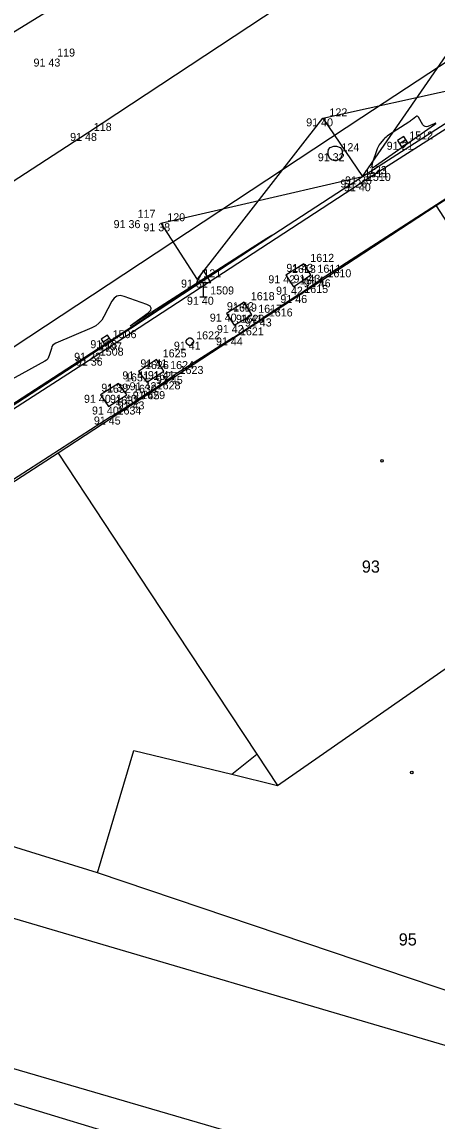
# Model space of a CAD drawing. Extents: x -711081 to -709338, y -1025122 to -1024092.
# Drawn here: x -710942.97 to -710928.46, y -1025058.66 to -1025020.22 of the extents above; entities that cross this region are included whole.
import ezdxf

# ---------------------------------------------------------------- set-up
doc = ezdxf.new("R2010")
doc.units = 0
for name, color, linetype in [('Ex_Minor Contours', 7, 'Continuous'), ('Z_body', 7, 'Continuous'), ('Z_body_cisla', 7, 'Continuous'), ('Z_body_vysky_redukovane', 7, 'Continuous'), ('Z_budova', 7, 'Continuous'), ('Z_dopravni_znacky', 7, 'Continuous'), ('Z_katastr_cisla_stavebni', 7, 'Continuous'), ('Z_katastr_hranice', 7, 'Continuous'), ('Z_katastr_vnitrni_kresba', 7, 'Continuous'), ('Z_katastr_znacky_budov', 7, 'Continuous'), ('Z_komunikace', 7, 'Continuous'), ('Z_komunikace_osa', 7, 'Continuous'), ('Z_obruba', 7, 'Continuous'), ('Z_rozhranni', 7, 'Continuous'), ('Z_site_kanalizace_znaky', 7, 'Continuous'), ('Z_site_vodovod_znaky', 7, 'Continuous'), ('Z_vdz12_plna', 7, 'Continuous'), ('Z_vstupy', 7, 'Continuous')]:
    doc.layers.add(name, color=color, linetype=linetype)

# ---------------------------------------------------------------- blocks, each defined once
blk = doc.blocks.new('POINT_DISPLAY')
blk.add_line((0, 0), (0, 0))
blk = doc.blocks.new('Z614')
for p, q in [((-0.13, 0.03), (-0.1, 0.08)), ((-0.13, -0.03), (-0.13, 0.03)), ((-0.1, 0.08), (-0.08, 0.1)), ((-0.08, 0.1), (-0.03, 0.13)), ((-0.03, 0.13), (0.03, 0.13)), ((0.03, 0.13), (0.08, 0.1)), ((0.08, 0.1), (0.1, 0.08)), ((0.1, 0.08), (0.13, 0.03)), ((0.13, 0.03), (0.13, -0.03)), ((-0.1, -0.08), (-0.13, -0.03)), ((-0.08, -0.1), (-0.1, -0.08)), ((-0.03, -0.13), (-0.08, -0.1)), ((0.03, -0.13), (-0.03, -0.13)), ((0.08, -0.1), (0.03, -0.13)), ((0.1, -0.08), (0.08, -0.1)), ((0.13, -0.03), (0.1, -0.08))]:
    blk.add_line(p, q)
blk = doc.blocks.new('Z620')
for p, q in [((-0.25, 0.05), (-0.23, 0.13)), ((-0.25, -0.05), (-0.25, 0.05)), ((-0.23, 0.13), (-0.17, 0.2)), ((-0.17, 0.2), (-0.05, 0.25)), ((-0.05, 0.25), (0.05, 0.25)), ((0.05, 0.25), (0.17, 0.2)), ((0.17, 0.2), (0.23, 0.13)), ((0.23, 0.13), (0.25, 0.05)), ((0.25, 0.05), (0.25, -0.05)), ((-0.2, -0.17), (-0.25, -0.05)), ((-0.13, -0.23), (-0.2, -0.17)), ((-0.05, -0.25), (-0.13, -0.23)), ((0.05, -0.25), (-0.05, -0.25)), ((0.13, -0.23), (0.05, -0.25)), ((0.2, -0.17), (0.13, -0.23)), ((0.25, -0.05), (0.2, -0.17))]:
    blk.add_line(p, q)
blk = doc.blocks.new('Z46260')
for p, q in [((0.13, 0.13), (-0.13, 0.13)), ((-0.13, 0.13), (-0.13, -0.13)), ((0.13, 0), (-0.13, 0)), ((0.13, -0.13), (0.13, 0.13)), ((-0.13, -0.13), (0.13, -0.13))]:
    blk.add_line(p, q)
blk = doc.blocks.new('Z527')
for p, q in [((0, 0.93), (-0.25, 0.5)), ((0.25, 0.5), (0, 0.93)), ((-0.25, 0.5), (0.25, 0.5)), ((0, 0), (0, 0.5)), ((-0.13, 0), (0.13, 0))]:
    blk.add_line(p, q)

msp = doc.modelspace()

# ---------------------------------------------------------------- linework, layer by layer
at = {"layer": 'Ex_Minor Contours'}
for points in [[(-710944.666, -1025021.426), (-710941.831, -1025019.69)], [(-710945.597, -1025035.127), (-710940.917, -1025032.081), (-710940.722, -1025031.953), (-710940.527, -1025031.826), (-710940.333, -1025031.698), (-710940.138, -1025031.57), (-710939.361, -1025031.058), (-710939.166, -1025030.93), (-710938.972, -1025030.802), (-710938.777, -1025030.674), (-710938.582, -1025030.546), (-710934.911, -1025028.134), (-710934.404, -1025027.8), (-710934.237, -1025027.686), (-710934.409, -1025027.793), (-710934.92, -1025028.12), (-710939.05, -1025030.77), (-710939.148, -1025030.832), (-710939.183, -1025030.849), (-710939.154, -1025030.824), (-710939.061, -1025030.755), (-710938.562, -1025030.391), (-710938.471, -1025030.304), (-710938.448, -1025030.228), (-710938.492, -1025030.161), (-710938.604, -1025030.104), (-710939.4, -1025029.819), (-710939.533, -1025029.791), (-710939.649, -1025029.81), (-710939.746, -1025029.875), (-710939.825, -1025029.986), (-710940.105, -1025030.526), (-710940.183, -1025030.651), (-710940.279, -1025030.758), (-710940.393, -1025030.846), (-710940.524, -1025030.915), (-710941.787, -1025031.456), (-710941.842, -1025031.487), (-710941.887, -1025031.527), (-710941.921, -1025031.576), (-710941.944, -1025031.635), (-710942.016, -1025031.889), (-710942.039, -1025031.949), (-710942.072, -1025032), (-710942.115, -1025032.044), (-710942.168, -1025032.08), (-710947.833, -1025035.197)]]:
    msp.add_lwpolyline(points, dxfattribs=at)
msp.add_lwpolyline([(-710928.506, -1025023.775), (-710928.496, -1025023.762), (-710928.512, -1025023.764), (-710928.555, -1025023.78), (-710928.778, -1025023.873), (-710928.83, -1025023.886), (-710928.876, -1025023.881), (-710928.916, -1025023.858), (-710928.95, -1025023.815), (-710929.108, -1025023.549), (-710929.128, -1025023.523), (-710929.152, -1025023.512), (-710929.177, -1025023.515), (-710929.205, -1025023.533), (-710929.322, -1025023.631), (-710929.351, -1025023.656), (-710929.381, -1025023.679), (-710929.413, -1025023.701), (-710929.444, -1025023.722), (-710930.159, -1025024.181), (-710930.202, -1025024.211), (-710930.242, -1025024.243), (-710930.28, -1025024.279), (-710930.315, -1025024.317), (-710930.45, -1025024.476), (-710930.482, -1025024.517), (-710930.509, -1025024.56), (-710930.532, -1025024.606), (-710930.551, -1025024.655), (-710930.721, -1025025.172), (-710930.739, -1025025.255), (-710930.727, -1025025.296), (-710930.684, -1025025.295), (-710930.611, -1025025.254), (-710928.542, -1025023.803)], close=True, dxfattribs=at)
at = {"layer": 'Z_budova'}
for p, q in [((-710927.04, -1025025.68), (-710932.51, -1025029.22)), ((-710933.33, -1025029.77), (-710934.57, -1025030.59)), ((-710935.58, -1025031.25), (-710937.68, -1025032.6)), ((-710938.49, -1025033.14), (-710939.02, -1025033.49)), ((-710939.85, -1025034.02), (-710949.82, -1025040.43))]:
    msp.add_line(p, q, dxfattribs=at)
at = {"layer": 'Z_katastr_hranice'}
for p, q in [((-710931.09, -1025023.55), (-710903.23, -1025005.21)), ((-710954.66, -1025039.09), (-710931.09, -1025023.55)), ((-710924.94, -1025024.37), (-710928.49, -1025026.65)), ((-710928.49, -1025026.65), (-710941.71, -1025035.3)), ((-710928.49, -1025026.65), (-710923.28, -1025034.76)), ((-710941.71, -1025035.3), (-710951.28, -1025041.5)), ((-710941.71, -1025035.3), (-710938.51, -1025040.15)), ((-710938.51, -1025040.15), (-710934.76, -1025045.83)), ((-710934.04, -1025046.92), (-710928.06, -1025042.76)), ((-710940.33, -1025049.98), (-710939.06, -1025045.7)), ((-710939.06, -1025045.7), (-710935.63, -1025046.53)), ((-710934.76, -1025045.83), (-710934.04, -1025046.92)), ((-710935.63, -1025046.53), (-710934.04, -1025046.92)), ((-710940.33, -1025049.98), (-710949.28, -1025047.22)), ((-710920.84, -1025056.56), (-710940.33, -1025049.98)), ((-710950.46, -1025055.87), (-710932.37, -1025061.34))]:
    msp.add_line(p, q, dxfattribs=at)
at = {"layer": 'Z_katastr_vnitrni_kresba'}
for p, q in [((-710935.63, -1025046.53), (-710934.76, -1025045.83)), ((-710948.24, -1025050.1), (-710921.8, -1025057.89)), ((-710950.12, -1025054.82), (-710923.17, -1025062.69))]:
    msp.add_line(p, q, dxfattribs=at)
at = {"layer": 'Z_katastr_znacky_budov'}
for centre in [(-710930.382, -1025035.57), (-710929.342, -1025046.47)]:
    msp.add_circle(centre, 0.0437, dxfattribs=at)
at = {"layer": 'Z_komunikace'}
for p, q in [((-710931.23, -1025025.73), (-710926.01, -1025022.38)), ((-710940.54, -1025031.79), (-710931.23, -1025025.73)), ((-710948.15, -1025036.73), (-710940.54, -1025031.79))]:
    msp.add_line(p, q, dxfattribs=at)
at = {"layer": 'Z_komunikace_osa'}
for p, q in [((-710940.68, -1025024.1), (-710929.44, -1025016.67)), ((-710949.66, -1025029.91), (-710940.68, -1025024.1))]:
    msp.add_line(p, q, dxfattribs=at)
at = {"layer": 'Z_obruba'}
for p, q in [((-710931.13, -1025025.86), (-710925.91, -1025022.52)), ((-710940.48, -1025031.96), (-710931.13, -1025025.86)), ((-710948.13, -1025036.86), (-710940.48, -1025031.96))]:
    msp.add_line(p, q, dxfattribs=at)
at = {"layer": 'Z_rozhranni'}
for p, q in [((-710933.12, -1025028.68), (-710933.75, -1025029.08)), ((-710932.87, -1025029.06), (-710933.12, -1025028.68)), ((-710933.75, -1025029.08), (-710933.48, -1025029.48)), ((-710933.48, -1025029.48), (-710932.87, -1025029.06)), ((-710935.2, -1025030.02), (-710935.82, -1025030.42)), ((-710934.93, -1025030.46), (-710935.2, -1025030.02)), ((-710935.82, -1025030.42), (-710935.55, -1025030.82)), ((-710935.55, -1025030.82), (-710934.93, -1025030.46)), ((-710938.27, -1025032.02), (-710938.9, -1025032.44)), ((-710938.01, -1025032.43), (-710938.27, -1025032.02)), ((-710938.9, -1025032.44), (-710938.6, -1025032.82)), ((-710938.6, -1025032.82), (-710938.01, -1025032.43)), ((-710939.59, -1025032.87), (-710940.22, -1025033.26)), ((-710939.31, -1025033.26), (-710939.59, -1025032.87)), ((-710940.22, -1025033.26), (-710939.94, -1025033.67)), ((-710939.94, -1025033.67), (-710939.31, -1025033.26))]:
    msp.add_line(p, q, dxfattribs=at)
at = {"layer": 'Z_vdz12_plna'}
for p, q in [((-710931.07, -1025025.62), (-710927.35, -1025020.24)), ((-710932.45, -1025023.59), (-710926.19, -1025022.2)), ((-710936.85, -1025029.23), (-710932.45, -1025023.59)), ((-710932.45, -1025023.59), (-710931.07, -1025025.62)), ((-710938.12, -1025027.26), (-710931.07, -1025025.62)), ((-710938.12, -1025027.26), (-710936.85, -1025029.23))]:
    msp.add_line(p, q, dxfattribs=at)
at = {"layer": 'Z_vstupy'}
for p, q in [((-710933.33, -1025029.77), (-710932.51, -1025029.22)), ((-710935.58, -1025031.25), (-710934.57, -1025030.59)), ((-710938.49, -1025033.14), (-710937.68, -1025032.6)), ((-710939.85, -1025034.02), (-710939.02, -1025033.49))]:
    msp.add_line(p, q, dxfattribs=at)

# ---------------------------------------------------------------- block references
at = {"layer": 'Z_body'}
for p in [(-710941.96, -1025021.5), (-710932.45, -1025023.59), (-710940.68, -1025024.1), (-710929.66, -1025024.41), (-710932.02, -1025024.81), (-710931.07, -1025025.62), (-710931.23, -1025025.73), (-710931.13, -1025025.86), (-710939.16, -1025027.15), (-710938.12, -1025027.26), (-710933.12, -1025028.68), (-710933.75, -1025029.08), (-710932.87, -1025029.06), (-710936.85, -1025029.23), (-710933.48, -1025029.48), (-710932.51, -1025029.22), (-710936.62, -1025029.83), (-710933.33, -1025029.77), (-710935.2, -1025030.02), (-710935.82, -1025030.42), (-710934.93, -1025030.46), (-710934.57, -1025030.59), (-710935.55, -1025030.82), (-710940.02, -1025031.35), (-710937.1, -1025031.4), (-710935.58, -1025031.25), (-710940.54, -1025031.79), (-710940.48, -1025031.96), (-710938.27, -1025032.02), (-710938.9, -1025032.44), (-710938.01, -1025032.43), (-710939.59, -1025032.87), (-710938.6, -1025032.82), (-710937.68, -1025032.6), (-710940.22, -1025033.26), (-710939.31, -1025033.26), (-710938.49, -1025033.14), (-710939.94, -1025033.67), (-710939.02, -1025033.49), (-710939.85, -1025034.02)]:
    msp.add_blockref('POINT_DISPLAY', p, dxfattribs=at)
at = {"layer": 'Z_dopravni_znacky'}
msp.add_blockref('Z527', (-710936.62, -1025029.83), dxfattribs=at)
at = {"layer": 'Z_site_kanalizace_znaky'}
for p, rotation in [((-710929.66, -1025024.41), 32.4), ((-710940.02, -1025031.35), 33.3)]:
    msp.add_blockref('Z46260', p, dxfattribs=dict(at, rotation=rotation))
msp.add_blockref('Z620', (-710932.02, -1025024.81), dxfattribs=at)
at = {"layer": 'Z_site_vodovod_znaky'}
msp.add_blockref('Z614', (-710937.1, -1025031.4), dxfattribs=at)

# ---------------------------------------------------------------- texts
at = {"layer": 'Z_body_cisla'}
for s, p in [('119', (-710941.74, -1025021.43)), ('122', (-710932.22, -1025023.52)), ('118', (-710940.46, -1025024.03)), ('1512', (-710929.43, -1025024.33)), ('124', (-710931.8, -1025024.74)), ('123', (-710930.84, -1025025.54)), ('1511', (-710931, -1025025.65)), ('1510', (-710930.91, -1025025.78)), ('117', (-710938.93, -1025027.07)), ('120', (-710937.89, -1025027.19)), ('1612', (-710932.89, -1025028.61)), ('1613', (-710933.53, -1025029)), ('1611', (-710932.64, -1025028.99)), ('121', (-710936.63, -1025029.15)), ('1614', (-710933.25, -1025029.4)), ('1610', (-710932.29, -1025029.15)), ('1509', (-710936.39, -1025029.75)), ('1615', (-710933.1, -1025029.7)), ('1618', (-710934.97, -1025029.95)), ('1619', (-710935.59, -1025030.35)), ('1617', (-710934.71, -1025030.39)), ('1616', (-710934.34, -1025030.52)), ('1620', (-710935.33, -1025030.74)), ('1506', (-710939.8, -1025031.28)), ('1622', (-710936.88, -1025031.32)), ('1621', (-710935.35, -1025031.18)), ('1507', (-710940.31, -1025031.71)), ('1508', (-710940.25, -1025031.89)), ('1625', (-710938.05, -1025031.95)), ('1626', (-710938.67, -1025032.36)), ('1624', (-710937.79, -1025032.36)), ('1631', (-710939.37, -1025032.79)), ('1627', (-710938.38, -1025032.74)), ('1623', (-710937.46, -1025032.53)), ('1632', (-710940, -1025033.19)), ('1630', (-710939.09, -1025033.19)), ('1628', (-710938.26, -1025033.07)), ('1633', (-710939.71, -1025033.6)), ('1629', (-710938.8, -1025033.41)), ('1634', (-710939.63, -1025033.95))]:
    msp.add_text(s, height=0.28, dxfattribs=at).set_placement(p)
at = {"layer": 'Z_body_vysky_redukovane'}
for s, p in [('91 43', (-710942.567, -1025021.78)), ('91 40', (-710933.033, -1025023.87)), ('91 48', (-710941.287, -1025024.38)), ('91 21', (-710930.22, -1025024.69)), ('91 32', (-710932.627, -1025025.09)), ('91 26', (-710931.677, -1025025.9)), ('91 26', (-710931.837, -1025026.01)), ('91 40', (-710931.713, -1025026.14)), ('91 36', (-710939.767, -1025027.43)), ('91 38', (-710938.727, -1025027.54)), ('91 43', (-710933.727, -1025028.96)), ('91 42', (-710934.357, -1025029.36)), ('91 43', (-710933.477, -1025029.34)), ('91 31', (-710937.41, -1025029.51)), ('91 42', (-710934.087, -1025029.76)), ('91 46', (-710933.117, -1025029.5)), ('91 40', (-710937.203, -1025030.11)), ('91 46', (-710933.937, -1025030.05)), ('91 42', (-710935.807, -1025030.3)), ('91 40', (-710936.403, -1025030.7)), ('91 41', (-710935.49, -1025030.74)), ('91 43', (-710935.177, -1025030.87)), ('91 42', (-710936.157, -1025031.1)), ('91 18', (-710940.58, -1025031.63)), ('91 41', (-710937.66, -1025031.68)), ('91 44', (-710936.187, -1025031.53)), ('91 22', (-710941.147, -1025032.07)), ('91 36', (-710941.087, -1025032.24)), ('91 41', (-710938.83, -1025032.3)), ('91 41', (-710939.46, -1025032.72)), ('91 41', (-710938.57, -1025032.71)), ('91 39', (-710940.197, -1025033.15)), ('91 42', (-710939.207, -1025033.1)), ('91 45', (-710938.287, -1025032.88)), ('91 40', (-710940.803, -1025033.54)), ('91 40', (-710939.893, -1025033.54)), ('91 45', (-710939.097, -1025033.42)), ('91 40', (-710940.523, -1025033.95)), ('91 43', (-710939.627, -1025033.77)), ('91 45', (-710940.457, -1025034.3))]:
    msp.add_text(s, height=0.28, dxfattribs=at).set_placement(p)
at = {"layer": 'Z_katastr_cisla_stavebni'}
for s, p in [('93', (-710931.088, -1025039.48)), ('95', (-710929.798, -1025052.52))]:
    msp.add_text(s, height=0.425, dxfattribs=at).set_placement(p)

doc.saveas('drawing.dxf')
